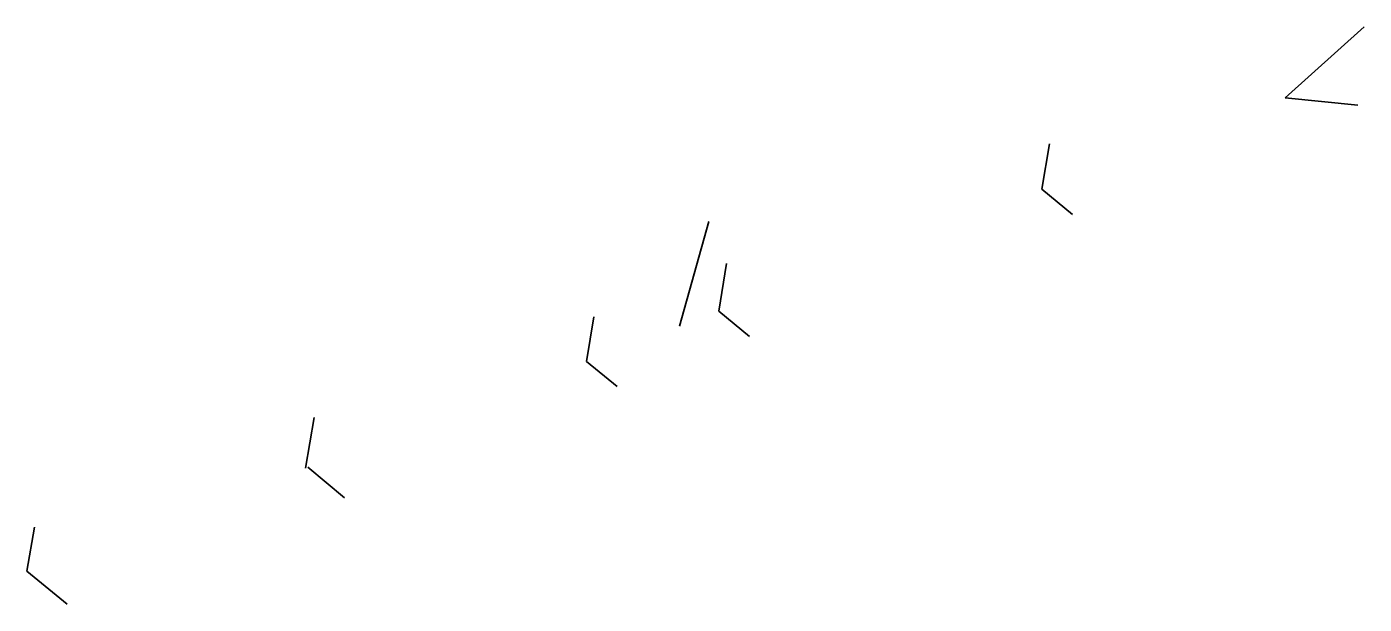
# Model space of a CAD drawing. Extents: x -643575 to -638952, y -1116425 to -1110194.
# Drawn here: x -640348.2 to -640145.7, y -1115985.4 to -1115898 of the extents above; entities that cross this region are included whole.
import ezdxf

# ---------------------------------------------------------------- set-up
doc = ezdxf.new("R2010")
doc.units = 0
doc.layers.add('K Přípojka', color=7, linetype='Continuous')

msp = doc.modelspace()

# ---------------------------------------------------------------- linework, layer by layer
at = {"layer": 'K Přípojka'}
for points in [[(-640157.61, -1115908.77), (-640145.65, -1115898.01)], [(-640157.61, -1115908.77), (-640146.62, -1115909.86)], [(-640194.47, -1115922.61), (-640193.33, -1115915.73)], [(-640194.47, -1115922.61), (-640189.84, -1115926.42)], [(-640249.37, -1115943.33), (-640244.92, -1115927.47)], [(-640243.41, -1115941.08), (-640242.23, -1115933.85)], [(-640263.45, -1115948.7), (-640262.36, -1115941.93)], [(-640243.41, -1115941.08), (-640238.77, -1115944.88)], [(-640263.45, -1115948.7), (-640258.79, -1115952.48)], [(-640306, -1115964.81), (-640304.7, -1115957.16)], [(-640305.68, -1115964.69), (-640300.08, -1115969.33)], [(-640348.23, -1115980.44), (-640347.07, -1115973.74)], [(-640348.23, -1115980.44), (-640342.1, -1115985.43)]]:
    msp.add_lwpolyline(points, dxfattribs=at)

doc.saveas('drawing.dxf')
